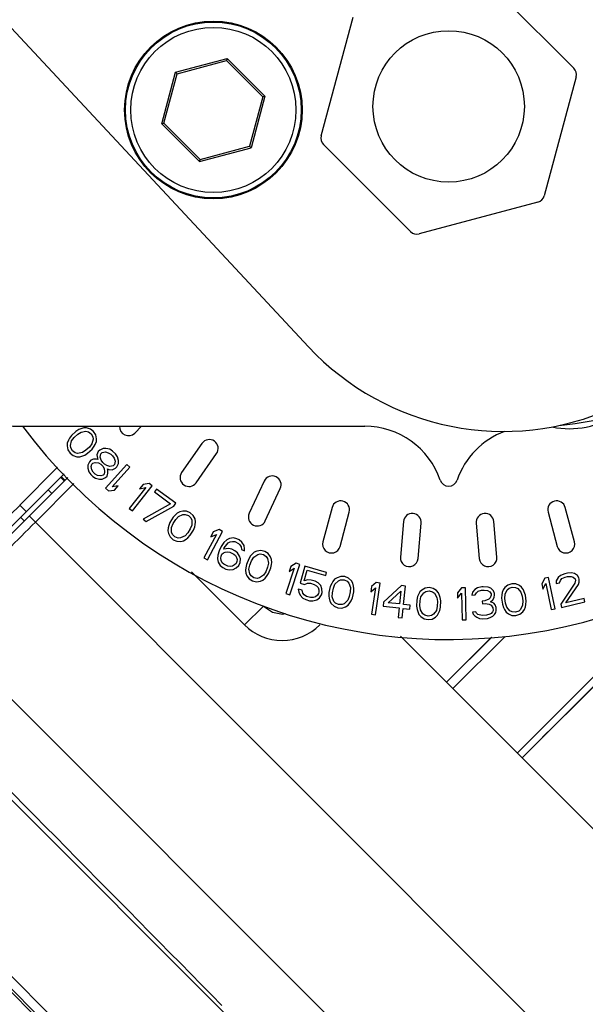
# Paper-space layout 'Sheet' of a CAD drawing. Header units: inches. Extents: x 0.2 to 10.8, y 0.2 to 8.3.
# Tile 529 of 545: x 9.525 to 9.652, y 6.511 to 6.732. Entities that reach past the tile are written whole.
import ezdxf

# ---------------------------------------------------------------- set-up
doc = ezdxf.new("R2010")
doc.units = ezdxf.units.IN
doc.header["$MEASUREMENT"] = 0
doc.layers.get('0').update_dxf_attribs({"lineweight": 5})
doc.layers.add('02___PRT_ALL_AXES', color=7, linetype='Continuous')
doc.styles.add('My Text', font='tahoma.ttf')
doc.dimstyles.new('My Dimension - mm [in] (ANSI)$0', dxfattribs={"dimtxt": 0.12, "dimasz": 0.09842519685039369, "dimexe": 0.125, "dimexo": 0.06299999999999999, "dimgap": 0.03149606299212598, "dimtad": 0, "dimlfac": 250, "dimzin": 4, "dimdsep": 46, "dimtxsty": 'My Text', "dimblk": 'Filled-1', "dimcen": 0.09, "dimclrd": 1, "dimclre": 1, "dimclrt": 1, "dimadec": 1, "dimazin": 1, "dimtfac": 1, "dimtofl": 0, "dimtmove": 0, "dimatfit": 3, "dimfxl": 1, "dimtolj": 1, "dimtzin": 4, "dimlwd": -1, "dimlwe": -1, "dimarcsym": 0})

# ---------------------------------------------------------------- blocks, each defined once
blk = doc.blocks.new('*D11')
at = {"color": 1, "true_color": 0xff0000}
for p, q in [((10.62197169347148, 6.868953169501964), (10.62197169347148, 5.332491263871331)), ((8.790261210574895, 6.233465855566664), (8.790261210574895, 5.332491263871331)), ((8.691836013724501, 5.457491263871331), (8.593410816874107, 5.457491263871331)), ((10.72039689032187, 5.457491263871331), (10.81882208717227, 5.457491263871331))]:
    blk.add_line(p, q, dxfattribs=at)
at = {"layer": 'Defpoints', "color": 0}
for p in [(10.62197169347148, 6.931953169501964), (8.790261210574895, 6.296465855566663), (10.62197169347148, 5.457491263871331)]:
    blk.add_point(p, dxfattribs=at)
at = {"color": 1, "true_color": 0xff0000, "insert": (9.671286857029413, 5.457491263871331), "char_height": 0.12, "attachment_point": 5, "style": 'My Text'}
blk.add_mtext('\\A1;457.93 mm [18.029 in]', dxfattribs=at)
blk = doc.blocks.new('Filled-1')

psp = doc.layouts.new('Sheet')

# ---------------------------------------------------------------- linework, layer by layer
at = {"color": 0, "linetype": 'ByBlock', "lineweight": -3}
for p, q in [((9.719755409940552, 6.316507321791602), (9.213442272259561, 6.822820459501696)), ((9.257690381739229, 6.779337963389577), (9.676272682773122, 6.360755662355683)), ((9.676284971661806, 6.363571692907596), (9.260506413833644, 6.779350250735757)), ((9.629775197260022, 6.741122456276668), (9.649371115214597, 6.721526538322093)), ((9.592488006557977, 6.706284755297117), (9.5996606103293, 6.733053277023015)), ((9.55969681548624, 6.720631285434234), (9.571296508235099, 6.72373941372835)), ((9.560023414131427, 6.720304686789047), (9.571176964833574, 6.723293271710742)), ((9.571296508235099, 6.72373941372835), (9.571176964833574, 6.723293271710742)), ((9.571176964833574, 6.723293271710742), (9.57934193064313, 6.715128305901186)), ((9.571296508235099, 6.72373941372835), (9.579788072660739, 6.715247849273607)), ((9.556588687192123, 6.709031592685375), (9.55969681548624, 6.720631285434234)), ((9.557034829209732, 6.709151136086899), (9.560023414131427, 6.720304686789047)), ((9.55969681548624, 6.720631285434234), (9.560023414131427, 6.720304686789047)), ((9.649888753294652, 6.719594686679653), (9.642716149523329, 6.692826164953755)), ((9.57934193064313, 6.715128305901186), (9.576353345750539, 6.703974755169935)), ((9.579788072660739, 6.715247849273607), (9.576679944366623, 6.703648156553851)), ((9.579788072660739, 6.715247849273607), (9.57934193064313, 6.715128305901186)), ((9.556588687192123, 6.709031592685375), (9.557034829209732, 6.709151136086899)), ((9.565080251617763, 6.700540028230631), (9.556588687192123, 6.709031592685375)), ((9.565199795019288, 6.700986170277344), (9.557034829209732, 6.709151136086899)), ((9.565080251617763, 6.700540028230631), (9.576679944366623, 6.703648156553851)), ((9.565199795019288, 6.700986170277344), (9.576353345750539, 6.703974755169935)), ((9.576679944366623, 6.703648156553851), (9.576353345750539, 6.703974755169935)), ((9.612601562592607, 6.684756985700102), (9.593005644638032, 6.704352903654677)), ((9.565080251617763, 6.700540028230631), (9.565199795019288, 6.700986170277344)), ((9.641301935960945, 6.691411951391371), (9.614533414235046, 6.684239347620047)), ((9.52518837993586, 6.640939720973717), (9.602277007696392, 6.640939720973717)), ((9.53901131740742, 6.640582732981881), (9.538356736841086, 6.640390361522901)), ((9.53965415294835, 6.640561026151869), (9.53901131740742, 6.640582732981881)), ((9.54049952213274, 6.640318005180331), (9.53965415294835, 6.640561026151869)), ((9.550477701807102, 6.639400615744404), (9.552016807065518, 6.640939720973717)), ((9.536233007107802, 6.638853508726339), (9.535769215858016, 6.638225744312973)), ((9.537250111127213, 6.639784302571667), (9.536233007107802, 6.638853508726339)), ((9.536275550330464, 6.637672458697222), (9.536852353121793, 6.638403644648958)), ((9.536852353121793, 6.638403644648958), (9.537643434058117, 6.639127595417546)), ((9.537916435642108, 6.640190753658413), (9.537250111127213, 6.639784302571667)), ((9.537643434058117, 6.639127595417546), (9.538422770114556, 6.639637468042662)), ((9.538356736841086, 6.640390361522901), (9.537916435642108, 6.640190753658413)), ((9.538422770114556, 6.639637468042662), (9.539505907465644, 6.639815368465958)), ((9.539505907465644, 6.639815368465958), (9.540035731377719, 6.639690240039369)), ((9.540035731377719, 6.639690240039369), (9.540655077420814, 6.639240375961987)), ((9.541220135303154, 6.639757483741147), (9.54049952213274, 6.640318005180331)), ((9.540655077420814, 6.639240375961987), (9.54104840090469, 6.638583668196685)), ((9.54104840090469, 6.638583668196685), (9.541126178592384, 6.638044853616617)), ((9.541714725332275, 6.63899011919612), (9.541220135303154, 6.639757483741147)), ((9.541882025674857, 6.638126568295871), (9.541714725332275, 6.63899011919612)), ((9.535281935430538, 6.637169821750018), (9.535246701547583, 6.636527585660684)), ((9.535246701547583, 6.636527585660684), (9.535414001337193, 6.635664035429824)), ((9.53553144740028, 6.637804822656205), (9.535281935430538, 6.637169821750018)), ((9.535769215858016, 6.638225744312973), (9.53553144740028, 6.637804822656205)), ((9.53600254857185, 6.636609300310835), (9.536275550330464, 6.637672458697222)), ((9.536080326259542, 6.636070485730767), (9.53600254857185, 6.636609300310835)), ((9.540276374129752, 6.636250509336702), (9.539485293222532, 6.635526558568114)), ((9.540853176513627, 6.636981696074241), (9.540276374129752, 6.636250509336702)), ((9.541126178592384, 6.638044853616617), (9.540853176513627, 6.636981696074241)), ((9.540895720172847, 6.63580064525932), (9.541359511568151, 6.636428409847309)), ((9.541359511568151, 6.636428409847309), (9.54159727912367, 6.63684933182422)), ((9.54159727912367, 6.63684933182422), (9.541846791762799, 6.637484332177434)), ((9.541846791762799, 6.637484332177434), (9.541882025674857, 6.638126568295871)), ((9.56563389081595, 6.637086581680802), (9.561045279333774, 6.630533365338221)), ((9.535414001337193, 6.635664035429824), (9.535908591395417, 6.634896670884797)), ((9.535908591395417, 6.634896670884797), (9.536629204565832, 6.634336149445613)), ((9.536473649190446, 6.635413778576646), (9.536080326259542, 6.636070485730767)), ((9.537092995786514, 6.634963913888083), (9.536473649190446, 6.635413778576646)), ((9.536629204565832, 6.634336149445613), (9.537474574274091, 6.634093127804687)), ((9.537622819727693, 6.634838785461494), (9.537092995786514, 6.634963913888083)), ((9.537474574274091, 6.634093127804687), (9.538117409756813, 6.634071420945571)), ((9.538705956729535, 6.635016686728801), (9.537622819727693, 6.634838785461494)), ((9.538117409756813, 6.634071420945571), (9.538771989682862, 6.634263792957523)), ((9.539485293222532, 6.635526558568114), (9.538705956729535, 6.635016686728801)), ((9.538771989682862, 6.634263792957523), (9.53921229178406, 6.634463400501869)), ((9.53921229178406, 6.634463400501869), (9.539878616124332, 6.634869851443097)), ((9.539878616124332, 6.634869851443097), (9.540895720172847, 6.63580064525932)), ((9.54228304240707, 6.635252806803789), (9.541966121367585, 6.634493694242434)), ((9.541966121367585, 6.634493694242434), (9.542077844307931, 6.633746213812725)), ((9.542602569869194, 6.635583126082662), (9.54228304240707, 6.635252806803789)), ((9.543350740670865, 6.635925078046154), (9.542602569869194, 6.635583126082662)), ((9.542719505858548, 6.633978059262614), (9.542822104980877, 6.634731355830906)), ((9.542937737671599, 6.633340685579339), (9.542719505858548, 6.633978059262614)), ((9.542822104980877, 6.634731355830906), (9.543141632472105, 6.635061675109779)), ((9.543141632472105, 6.635061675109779), (9.543891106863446, 6.635189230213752)), ((9.54399370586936, 6.635942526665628), (9.543350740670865, 6.635925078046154)), ((9.543891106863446, 6.635189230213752), (9.544535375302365, 6.634992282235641)), ((9.544852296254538, 6.635751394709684), (9.54399370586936, 6.635942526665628)), ((9.544535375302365, 6.634992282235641), (9.545073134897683, 6.6346852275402)), ((9.545497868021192, 6.635340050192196), (9.544852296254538, 6.635751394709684)), ((9.545073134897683, 6.6346852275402), (9.54550438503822, 6.634268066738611)), ((9.546144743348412, 6.634714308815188), (9.545497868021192, 6.635340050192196)), ((9.54550438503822, 6.634268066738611), (9.54582912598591, 6.633740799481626)), ((9.546577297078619, 6.634082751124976), (9.546144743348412, 6.634714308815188)), ((9.546796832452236, 6.633230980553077), (9.546577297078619, 6.634082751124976)), ((9.564321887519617, 6.628239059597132), (9.568910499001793, 6.634792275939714)), ((9.52457118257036, 6.623158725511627), (9.533116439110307, 6.631703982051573)), ((9.540260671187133, 6.632946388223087), (9.539943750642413, 6.632187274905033)), ((9.539943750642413, 6.632187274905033), (9.539947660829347, 6.631544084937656)), ((9.540580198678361, 6.633276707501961), (9.540260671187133, 6.632946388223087)), ((9.541221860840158, 6.633508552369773), (9.540580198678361, 6.633276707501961)), ((9.540695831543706, 6.631886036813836), (9.540799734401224, 6.632424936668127)), ((9.540807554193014, 6.631138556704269), (9.540695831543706, 6.631886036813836)), ((9.540799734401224, 6.632424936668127), (9.54101275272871, 6.63264514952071)), ((9.54101275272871, 6.63264514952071), (9.541547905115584, 6.632766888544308)), ((9.541864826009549, 6.633526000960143), (9.541221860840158, 6.633508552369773)), ((9.541547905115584, 6.632766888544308), (9.542298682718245, 6.632680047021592)), ((9.542186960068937, 6.633427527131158), (9.541864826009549, 6.633526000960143)), ((9.542077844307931, 6.633746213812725), (9.542186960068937, 6.633427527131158)), ((9.542298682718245, 6.632680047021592), (9.542836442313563, 6.632372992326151)), ((9.542836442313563, 6.632372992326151), (9.5432676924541, 6.631955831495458)), ((9.543262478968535, 6.632813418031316), (9.542937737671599, 6.633340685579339)), ((9.543693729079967, 6.632396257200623), (9.543262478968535, 6.632813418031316)), ((9.5432676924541, 6.631955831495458), (9.54359243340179, 6.631428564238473)), ((9.544231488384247, 6.63208920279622), (9.543693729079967, 6.632396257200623)), ((9.548670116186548, 6.632363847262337), (9.543898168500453, 6.626972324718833)), ((9.544875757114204, 6.631892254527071), (9.544231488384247, 6.63208920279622)), ((9.545625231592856, 6.632019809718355), (9.544875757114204, 6.631892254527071)), ((9.545384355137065, 6.627293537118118), (9.549344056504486, 6.631767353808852)), ((9.545944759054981, 6.632350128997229), (9.545625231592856, 6.632019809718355)), ((9.54582912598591, 6.633740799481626), (9.546047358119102, 6.633103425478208)), ((9.546047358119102, 6.633103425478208), (9.545944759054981, 6.632350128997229)), ((9.546164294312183, 6.631498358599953), (9.546483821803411, 6.631828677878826)), ((9.546483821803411, 6.631828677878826), (9.546800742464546, 6.632587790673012)), ((9.546800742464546, 6.632587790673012), (9.546796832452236, 6.633230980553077)), ((9.549344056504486, 6.631767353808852), (9.548670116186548, 6.632363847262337)), ((9.4933434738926, 6.589054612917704), (9.5345541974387, 6.630265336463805)), ((9.53538233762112, 6.629436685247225), (9.494171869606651, 6.588226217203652)), ((9.534607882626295, 6.628662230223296), (9.533779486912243, 6.629490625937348)), ((9.533915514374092, 6.629626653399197), (9.53474391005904, 6.628798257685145)), ((9.539947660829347, 6.631544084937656), (9.540167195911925, 6.630692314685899)), ((9.540167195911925, 6.630692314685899), (9.540599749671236, 6.630060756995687)), ((9.540599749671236, 6.630060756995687), (9.541030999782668, 6.629643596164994)), ((9.541132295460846, 6.630611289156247), (9.540807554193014, 6.631138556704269)), ((9.541030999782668, 6.629643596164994), (9.54167657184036, 6.629232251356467)), ((9.541563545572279, 6.630194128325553), (9.541132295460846, 6.630611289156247)), ((9.542101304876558, 6.629887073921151), (9.541563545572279, 6.630194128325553)), ((9.542852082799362, 6.629800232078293), (9.542101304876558, 6.629887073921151)), ((9.543387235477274, 6.629921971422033), (9.542852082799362, 6.629800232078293)), ((9.54360025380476, 6.630142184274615), (9.543387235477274, 6.629921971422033)), ((9.54359243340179, 6.631428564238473), (9.54370415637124, 6.630681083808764)), ((9.54370415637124, 6.630681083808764), (9.54360025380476, 6.630142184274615)), ((9.543926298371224, 6.629400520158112), (9.544245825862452, 6.629730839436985)), ((9.544245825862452, 6.629730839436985), (9.544456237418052, 6.630379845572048)), ((9.544343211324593, 6.631341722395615), (9.544665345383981, 6.631243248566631)), ((9.5444523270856, 6.631023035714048), (9.544343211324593, 6.631341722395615)), ((9.544456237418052, 6.630379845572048), (9.5444523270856, 6.631023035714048)), ((9.544665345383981, 6.631243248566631), (9.545416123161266, 6.631156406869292)), ((9.545416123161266, 6.631156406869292), (9.546164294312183, 6.631498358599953)), ((9.536782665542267, 6.628035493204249), (9.52809953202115, 6.619352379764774)), ((9.54167657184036, 6.629232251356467), (9.542535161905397, 6.629041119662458)), ((9.542535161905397, 6.629041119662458), (9.543178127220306, 6.629058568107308)), ((9.543178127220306, 6.629058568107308), (9.543926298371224, 6.629400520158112)), ((9.546769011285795, 6.627500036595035), (9.545384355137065, 6.627293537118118)), ((9.545956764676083, 6.626582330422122), (9.546769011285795, 6.627500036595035)), ((9.549948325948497, 6.621895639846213), (9.554429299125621, 6.627531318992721)), ((9.552353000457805, 6.627812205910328), (9.551590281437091, 6.626852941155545)), ((9.553724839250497, 6.628091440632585), (9.552353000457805, 6.627812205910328)), ((9.554429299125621, 6.627531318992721), (9.553724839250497, 6.628091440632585)), ((9.579649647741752, 6.628592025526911), (9.576268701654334, 6.621341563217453)), ((9.530951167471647, 6.626662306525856), (9.5317795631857, 6.625833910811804)), ((9.543898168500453, 6.626972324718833), (9.544572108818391, 6.626375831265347)), ((9.544572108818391, 6.626375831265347), (9.545956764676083, 6.626582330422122)), ((9.552962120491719, 6.627132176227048), (9.549243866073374, 6.622455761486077)), ((9.551590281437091, 6.626852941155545), (9.552962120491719, 6.627132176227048)), ((9.555361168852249, 6.62677343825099), (9.554911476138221, 6.6261533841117)), ((9.554911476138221, 6.6261533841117), (9.558554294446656, 6.623511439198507)), ((9.559732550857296, 6.623603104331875), (9.555361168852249, 6.62677343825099)), ((9.579893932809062, 6.619651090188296), (9.58327487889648, 6.62690155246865)), ((9.52457115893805, 6.623158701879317), (9.52600977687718, 6.621720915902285)), ((9.558554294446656, 6.623511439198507), (9.55234832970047, 6.620064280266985)), ((9.553076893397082, 6.619535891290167), (9.559282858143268, 6.622983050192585)), ((9.559282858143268, 6.622983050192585), (9.559732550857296, 6.623603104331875)), ((9.677043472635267, 6.470408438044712), (9.5266985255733, 6.620752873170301)), ((9.549243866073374, 6.622455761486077), (9.549948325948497, 6.621895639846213)), ((9.559701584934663, 6.621037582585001), (9.5591638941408, 6.620471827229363)), ((9.560074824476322, 6.621344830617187), (9.559701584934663, 6.621037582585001)), ((9.559714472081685, 6.619940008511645), (9.560334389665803, 6.620635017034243)), ((9.560656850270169, 6.621700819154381), (9.560074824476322, 6.621344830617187)), ((9.560334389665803, 6.620635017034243), (9.5613339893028, 6.621088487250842)), ((9.561283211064, 6.621847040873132), (9.560656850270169, 6.621700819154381)), ((9.562162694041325, 6.621832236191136), (9.561283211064, 6.621847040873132)), ((9.5613339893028, 6.621088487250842), (9.561878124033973, 6.621105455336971)), ((9.561878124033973, 6.621105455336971), (9.562593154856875, 6.620832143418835)), ((9.563004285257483, 6.621478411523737), (9.562162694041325, 6.621832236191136)), ((9.562593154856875, 6.620832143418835), (9.56314373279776, 6.620300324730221)), ((9.563681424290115, 6.620866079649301), (9.563004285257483, 6.621478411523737)), ((9.564067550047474, 6.620075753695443), (9.563681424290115, 6.620866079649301)), ((9.59492753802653, 6.622660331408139), (9.592856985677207, 6.614932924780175)), ((9.596720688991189, 6.613897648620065), (9.598791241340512, 6.621625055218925)), ((9.643585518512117, 6.621625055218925), (9.645656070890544, 6.613897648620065)), ((9.649519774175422, 6.614932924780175), (9.647449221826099, 6.622660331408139)), ((9.525602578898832, 6.619656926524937), (9.524774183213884, 6.620485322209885)), ((9.55234832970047, 6.620064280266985), (9.553076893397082, 6.619535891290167)), ((9.558139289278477, 6.61858176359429), (9.55801917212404, 6.618113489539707)), ((9.558423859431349, 6.619308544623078), (9.558139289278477, 6.61858176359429)), ((9.5591638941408, 6.620471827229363), (9.558423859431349, 6.619308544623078)), ((9.558772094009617, 6.618179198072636), (9.559138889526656, 6.619035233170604)), ((9.559138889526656, 6.619035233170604), (9.559714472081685, 6.619940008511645)), ((9.563371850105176, 6.618702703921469), (9.56300505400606, 6.617846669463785)), ((9.56314373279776, 6.620300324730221), (9.563358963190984, 6.61980027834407)), ((9.563358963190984, 6.61980027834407), (9.563371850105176, 6.618702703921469)), ((9.564004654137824, 6.618300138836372), (9.564124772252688, 6.618768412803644)), ((9.564200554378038, 6.61944645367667), (9.564067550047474, 6.620075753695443)), ((9.564124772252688, 6.618768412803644), (9.564200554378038, 6.61944645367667)), ((9.611003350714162, 6.619471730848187), (9.61030610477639, 6.611502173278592)), ((9.61429088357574, 6.611153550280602), (9.614988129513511, 6.619123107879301)), ((9.627388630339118, 6.619123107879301), (9.628085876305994, 6.611153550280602)), ((9.63207065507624, 6.611502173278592), (9.631373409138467, 6.619471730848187)), ((9.55801917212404, 6.618113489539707), (9.557943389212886, 6.617435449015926)), ((9.557943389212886, 6.617435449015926), (9.558076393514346, 6.61680614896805)), ((9.558076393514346, 6.61680614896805), (9.558462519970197, 6.616015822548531)), ((9.55878498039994, 6.61708162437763), (9.558772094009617, 6.618179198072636)), ((9.559000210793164, 6.61658157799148), (9.55878498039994, 6.61708162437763)), ((9.559550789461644, 6.616049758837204), (9.559000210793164, 6.61658157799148)), ((9.561809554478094, 6.616246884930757), (9.560809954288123, 6.615793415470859)), ((9.562429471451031, 6.616941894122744), (9.561809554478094, 6.616246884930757)), ((9.56300505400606, 6.617846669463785), (9.562429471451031, 6.616941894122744)), ((9.562442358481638, 6.615844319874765), (9.562980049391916, 6.616410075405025)), ((9.562980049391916, 6.616410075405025), (9.563720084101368, 6.617573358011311)), ((9.563720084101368, 6.617573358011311), (9.564004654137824, 6.618300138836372)), ((9.568898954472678, 6.616588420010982), (9.566049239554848, 6.611337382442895)), ((9.566840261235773, 6.610908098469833), (9.570274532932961, 6.617236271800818)), ((9.568181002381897, 6.617152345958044), (9.567596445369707, 6.616075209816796)), ((9.567596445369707, 6.616075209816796), (9.568898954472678, 6.616588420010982)), ((9.56948351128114, 6.61766555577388), (9.568181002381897, 6.617152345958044)), ((9.570274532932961, 6.617236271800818), (9.56948351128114, 6.61766555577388)), ((9.558462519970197, 6.616015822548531), (9.55913965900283, 6.615403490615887)), ((9.55913965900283, 6.615403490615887), (9.559981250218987, 6.615049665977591)), ((9.560265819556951, 6.615776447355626), (9.559550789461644, 6.616049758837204)), ((9.559981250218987, 6.615049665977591), (9.56086073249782, 6.61503486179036)), ((9.560809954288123, 6.615793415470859), (9.560265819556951, 6.615776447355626)), ((9.56086073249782, 6.61503486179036), (9.561487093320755, 6.615181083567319)), ((9.561487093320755, 6.615181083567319), (9.562069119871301, 6.615537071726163)), ((9.562069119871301, 6.615537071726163), (9.562442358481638, 6.615844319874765)), ((9.570587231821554, 6.61479540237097), (9.569983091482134, 6.613896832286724)), ((9.571192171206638, 6.615352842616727), (9.570587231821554, 6.61479540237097)), ((9.570657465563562, 6.613568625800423), (9.57119456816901, 6.614329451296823)), ((9.571864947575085, 6.615706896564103), (9.571192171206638, 6.615352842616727)), ((9.57119456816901, 6.614329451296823), (9.57153055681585, 6.614677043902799)), ((9.57153055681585, 6.614677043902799), (9.572001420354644, 6.614958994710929)), ((9.572740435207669, 6.615791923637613), (9.571864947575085, 6.615706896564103)), ((9.572001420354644, 6.614958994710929), (9.572540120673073, 6.615037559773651)), ((9.572540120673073, 6.615037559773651), (9.57301178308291, 6.614978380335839)), ((9.573481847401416, 6.615601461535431), (9.572740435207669, 6.615791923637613)), ((9.57301178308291, 6.614978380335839), (9.573821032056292, 6.614584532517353)), ((9.574021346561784, 6.615338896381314), (9.573481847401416, 6.615601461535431)), ((9.573821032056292, 6.614584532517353), (9.574158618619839, 6.614249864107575)), ((9.57462868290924, 6.614872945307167), (9.574021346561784, 6.615338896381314)), ((9.574158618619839, 6.614249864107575), (9.574429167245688, 6.613777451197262)), ((9.575101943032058, 6.614131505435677), (9.57462868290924, 6.614872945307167)), ((9.57523841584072, 6.613383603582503), (9.575101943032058, 6.614131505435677)), ((9.56917943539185, 6.611902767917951), (9.569113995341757, 6.611082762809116)), ((9.56951382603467, 6.612932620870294), (9.56917943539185, 6.611902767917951)), ((9.569983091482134, 6.613896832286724), (9.56951382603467, 6.612932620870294)), ((9.569854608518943, 6.611233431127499), (9.569920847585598, 6.611712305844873)), ((9.569920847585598, 6.611712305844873), (9.570121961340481, 6.612125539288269)), ((9.570121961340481, 6.612125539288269), (9.570457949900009, 6.612473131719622)), ((9.570457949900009, 6.612473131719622), (9.57086177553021, 6.612617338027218)), ((9.570523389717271, 6.613293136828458), (9.570657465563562, 6.613568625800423)), ((9.57160079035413, 6.613450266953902), (9.570523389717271, 6.613293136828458)), ((9.57086177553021, 6.612617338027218), (9.57140047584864, 6.61269590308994)), ((9.57140047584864, 6.61269590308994), (9.571872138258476, 6.612636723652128)), ((9.572342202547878, 6.61325980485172), (9.57160079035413, 6.613450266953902)), ((9.571872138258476, 6.612636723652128), (9.572816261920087, 6.612177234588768)), ((9.573016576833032, 6.612931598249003), (9.572342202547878, 6.61325980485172)), ((9.572816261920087, 6.612177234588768), (9.573153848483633, 6.61184256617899)), ((9.573623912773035, 6.612465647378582), (9.573016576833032, 6.612931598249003)), ((9.573153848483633, 6.61184256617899), (9.573424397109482, 6.611370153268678)), ((9.574097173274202, 6.611724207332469), (9.573623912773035, 6.612465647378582)), ((9.574300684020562, 6.611114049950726), (9.574097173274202, 6.611724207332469)), ((9.574429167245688, 6.613777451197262), (9.574497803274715, 6.613232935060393)), ((9.574497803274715, 6.613232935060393), (9.575172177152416, 6.612904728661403)), ((9.575172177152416, 6.612904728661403), (9.57523841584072, 6.613383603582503)), ((9.57659434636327, 6.61175671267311), (9.57616306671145, 6.611106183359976)), ((9.576908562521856, 6.612124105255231), (9.57659434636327, 6.61175671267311)), ((9.577419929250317, 6.612575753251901), (9.576908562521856, 6.612124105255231)), ((9.577287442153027, 6.611470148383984), (9.57819311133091, 6.612090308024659)), ((9.57801138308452, 6.61282851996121), (9.577419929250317, 6.612575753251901)), ((9.57888007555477, 6.612966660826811), (9.57801138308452, 6.61282851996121)), ((9.57819311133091, 6.612090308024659), (9.578726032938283, 6.612201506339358)), ((9.578726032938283, 6.612201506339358), (9.57947766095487, 6.612056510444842)), ((9.579770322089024, 6.612764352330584), (9.57888007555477, 6.612966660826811)), ((9.57947766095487, 6.612056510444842), (9.580112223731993, 6.611628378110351)), ((9.58054350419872, 6.612278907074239), (9.579770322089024, 6.612764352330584)), ((9.581061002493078, 6.611567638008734), (9.58054350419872, 6.612278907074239)), ((9.566049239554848, 6.611337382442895), (9.566840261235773, 6.610908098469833)), ((9.569113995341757, 6.611082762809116), (9.569250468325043, 6.610334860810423)), ((9.569250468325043, 6.610334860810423), (9.569723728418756, 6.609593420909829)), ((9.569723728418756, 6.609593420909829), (9.570331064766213, 6.609127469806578)), ((9.569923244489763, 6.610688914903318), (9.569854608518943, 6.611233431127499)), ((9.570193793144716, 6.610216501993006), (9.569923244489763, 6.610688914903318)), ((9.570531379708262, 6.609881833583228), (9.570193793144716, 6.610216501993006)), ((9.571475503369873, 6.609422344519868), (9.570531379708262, 6.609881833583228)), ((9.572956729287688, 6.609723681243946), (9.57248586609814, 6.609441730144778)), ((9.573292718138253, 6.610071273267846), (9.572956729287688, 6.609723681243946)), ((9.573493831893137, 6.610484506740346), (9.573292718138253, 6.610071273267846)), ((9.573295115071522, 6.609047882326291), (9.57390005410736, 6.609605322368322)), ((9.573424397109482, 6.611370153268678), (9.573560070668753, 6.610963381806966)), ((9.573560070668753, 6.610963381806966), (9.573493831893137, 6.610484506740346)), ((9.57390005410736, 6.609605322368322), (9.574235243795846, 6.610294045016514)), ((9.574235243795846, 6.610294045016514), (9.574300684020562, 6.611114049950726)), ((9.575636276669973, 6.609832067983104), (9.57548223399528, 6.609066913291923)), ((9.57616306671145, 6.611106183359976), (9.575636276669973, 6.609832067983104)), ((9.576175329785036, 6.608780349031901), (9.576387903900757, 6.60968707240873)), ((9.576387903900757, 6.60968707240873), (9.576797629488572, 6.610678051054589)), ((9.576797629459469, 6.610678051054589), (9.577287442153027, 6.611470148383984)), ((9.580112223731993, 6.611628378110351), (9.580411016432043, 6.611173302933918)), ((9.580614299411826, 6.610094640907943), (9.580401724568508, 6.609187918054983)), ((9.580411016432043, 6.611173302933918), (9.580614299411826, 6.610094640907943)), ((9.581301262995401, 6.61097099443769), (9.581061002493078, 6.611567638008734)), ((9.581153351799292, 6.609042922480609), (9.581307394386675, 6.609808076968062)), ((9.581344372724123, 6.610290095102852), (9.581301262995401, 6.61097099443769)), ((9.581307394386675, 6.609808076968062), (9.581344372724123, 6.610290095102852)), ((9.585383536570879, 6.603020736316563), (9.587666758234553, 6.609849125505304)), ((9.586813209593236, 6.610134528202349), (9.58561960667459, 6.609402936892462)), ((9.587666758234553, 6.609849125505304), (9.586813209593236, 6.610134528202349)), ((9.575198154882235, 6.596238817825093), (9.563287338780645, 6.608149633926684)), ((9.570331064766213, 6.609127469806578), (9.571005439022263, 6.608799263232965)), ((9.571005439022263, 6.608799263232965), (9.57174685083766, 6.608608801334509)), ((9.57194716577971, 6.609363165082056), (9.571475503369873, 6.609422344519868)), ((9.57174685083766, 6.608608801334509), (9.572622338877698, 6.608693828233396)), ((9.57248586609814, 6.609441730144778), (9.57194716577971, 6.609363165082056)), ((9.572622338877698, 6.608693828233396), (9.573295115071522, 6.609047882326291)), ((9.57548223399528, 6.609066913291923), (9.575445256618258, 6.608584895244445)), ((9.575445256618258, 6.608584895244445), (9.575488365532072, 6.607903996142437)), ((9.575488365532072, 6.607903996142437), (9.575728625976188, 6.607307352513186)), ((9.575728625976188, 6.607307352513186), (9.576246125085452, 6.606596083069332)), ((9.576378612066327, 6.60770168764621), (9.576175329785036, 6.608780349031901)), ((9.576677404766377, 6.607246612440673), (9.576378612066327, 6.60770168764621)), ((9.579502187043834, 6.607404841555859), (9.57859651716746, 6.606784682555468)), ((9.579991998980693, 6.608196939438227), (9.579502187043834, 6.607404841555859)), ((9.580401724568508, 6.609187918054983), (9.579991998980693, 6.608196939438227)), ((9.580195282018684, 6.607118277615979), (9.580626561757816, 6.607768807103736)), ((9.580626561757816, 6.607768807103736), (9.581153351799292, 6.609042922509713)), ((9.586424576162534, 6.608972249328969), (9.584529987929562, 6.603306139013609)), ((9.58561960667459, 6.609402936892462), (9.585230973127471, 6.608240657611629)), ((9.585230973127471, 6.608240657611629), (9.586424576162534, 6.608972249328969)), ((9.58880163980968, 6.609455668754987), (9.587707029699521, 6.605626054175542)), ((9.588638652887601, 6.606156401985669), (9.589312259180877, 6.608513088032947)), ((9.593705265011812, 6.608054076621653), (9.58880163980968, 6.609455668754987)), ((9.589312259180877, 6.608513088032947), (9.593494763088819, 6.607317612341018)), ((9.593494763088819, 6.607317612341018), (9.593705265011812, 6.608054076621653)), ((9.63773840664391, 6.566282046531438), (9.679636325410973, 6.608165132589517)), ((9.646374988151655, 6.607342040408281), (9.645867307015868, 6.606899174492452)), ((9.647356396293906, 6.607745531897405), (9.646374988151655, 6.607342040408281)), ((9.647938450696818, 6.607891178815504), (9.647356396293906, 6.607745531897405)), ((9.648848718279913, 6.607961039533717), (9.647938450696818, 6.607891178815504)), ((9.64950514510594, 6.60780946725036), (9.648848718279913, 6.607961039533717)), ((9.650235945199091, 6.607360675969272), (9.64950514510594, 6.60780946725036)), ((9.650530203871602, 6.606802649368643), (9.650235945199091, 6.607360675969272)), ((9.576246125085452, 6.606596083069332), (9.577019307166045, 6.606110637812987)), ((9.577311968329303, 6.60681847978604), (9.576677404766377, 6.607246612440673)), ((9.577019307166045, 6.606110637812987), (9.5779095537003, 6.605908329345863)), ((9.578063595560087, 6.60667348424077), (9.577311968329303, 6.60681847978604)), ((9.5779095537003, 6.605908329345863), (9.578778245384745, 6.60604647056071)), ((9.57859651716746, 6.606784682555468), (9.578063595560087, 6.60667348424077)), ((9.578778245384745, 6.60604647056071), (9.579369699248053, 6.606299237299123)), ((9.579369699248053, 6.606299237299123), (9.579881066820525, 6.606750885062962)), ((9.579881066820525, 6.606750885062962), (9.580195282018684, 6.607118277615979)), ((9.587707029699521, 6.605626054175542), (9.588716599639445, 6.605337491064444)), ((9.589486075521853, 6.60639216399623), (9.588638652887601, 6.606156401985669)), ((9.588716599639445, 6.605337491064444), (9.589419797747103, 6.60561447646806)), ((9.589419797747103, 6.60561447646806), (9.590038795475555, 6.60559687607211)), ((9.590249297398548, 6.606333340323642), (9.589486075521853, 6.60639216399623)), ((9.590038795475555, 6.60559687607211), (9.590904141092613, 6.605349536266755)), ((9.591114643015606, 6.60608600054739), (9.590249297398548, 6.606333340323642)), ((9.590904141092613, 6.605349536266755), (9.591438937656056, 6.605037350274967)), ((9.591793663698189, 6.605732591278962), (9.591114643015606, 6.60608600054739)), ((9.59238848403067, 6.605084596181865), (9.591793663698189, 6.605732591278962)), ((9.592652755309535, 6.604371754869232), (9.59238848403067, 6.605084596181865)), ((9.594842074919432, 6.605550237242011), (9.594530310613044, 6.604834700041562)), ((9.59508772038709, 6.605966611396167), (9.594842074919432, 6.605550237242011)), ((9.59551289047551, 6.606500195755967), (9.59508772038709, 6.605966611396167)), ((9.59522957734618, 6.604523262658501), (9.59557440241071, 6.605388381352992)), ((9.596051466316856, 6.606851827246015), (9.59551289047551, 6.606500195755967)), ((9.59557440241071, 6.605388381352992), (9.596358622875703, 6.606156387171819)), ((9.596882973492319, 6.607138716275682), (9.596051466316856, 6.606851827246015)), ((9.596358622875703, 6.606156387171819), (9.59686413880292, 6.606358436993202)), ((9.59686413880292, 6.606358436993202), (9.597629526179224, 6.606346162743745)), ((9.597794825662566, 6.607094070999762), (9.596882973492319, 6.607138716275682)), ((9.597629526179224, 6.606346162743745), (9.59832879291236, 6.606034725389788)), ((9.59864055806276, 6.606750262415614), (9.597794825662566, 6.607094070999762)), ((9.59832879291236, 6.606034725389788), (9.598702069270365, 6.605638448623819)), ((9.599273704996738, 6.606139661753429), (9.59864055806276, 6.606750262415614)), ((9.598702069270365, 6.605638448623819), (9.599089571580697, 6.604611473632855)), ((9.599613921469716, 6.605593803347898), (9.599273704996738, 6.606139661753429)), ((9.599774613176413, 6.60493073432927), (9.599613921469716, 6.605593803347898)), ((9.604890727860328, 6.605771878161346), (9.60383973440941, 6.604847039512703)), ((9.60469799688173, 6.598518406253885), (9.60578049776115, 6.605636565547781)), ((9.60578049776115, 6.605636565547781), (9.604890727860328, 6.605771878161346)), ((9.610545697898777, 6.605061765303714), (9.606536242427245, 6.601321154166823)), ((9.61144084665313, 6.604968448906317), (9.610545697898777, 6.605061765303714)), ((9.634534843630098, 6.605206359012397), (9.633851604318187, 6.604652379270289)), ((9.63540697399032, 6.605476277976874), (9.634534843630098, 6.605206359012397)), ((9.63631929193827, 6.605442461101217), (9.63540697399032, 6.605476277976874)), ((9.637123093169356, 6.605085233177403), (9.63631929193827, 6.605442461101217)), ((9.636643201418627, 6.56737624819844), (9.675427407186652, 6.606164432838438)), ((9.637629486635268, 6.604688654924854), (9.637123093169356, 6.605085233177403)), ((9.642821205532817, 6.606720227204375), (9.642153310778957, 6.60548984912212)), ((9.642153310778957, 6.60548984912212), (9.642397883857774, 6.604288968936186)), ((9.642397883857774, 6.604288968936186), (9.643065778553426, 6.605519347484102)), ((9.643703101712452, 6.606899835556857), (9.642821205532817, 6.606720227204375)), ((9.643065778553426, 6.605519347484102), (9.644258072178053, 6.599665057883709)), ((9.645139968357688, 6.599844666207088), (9.643703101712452, 6.606899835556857)), ((9.645867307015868, 6.606899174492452), (9.645433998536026, 6.606159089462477)), ((9.645433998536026, 6.606159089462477), (9.645437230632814, 6.605528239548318)), ((9.645437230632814, 6.605528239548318), (9.646164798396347, 6.605710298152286)), ((9.646164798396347, 6.605710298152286), (9.646344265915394, 6.606228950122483)), ((9.646344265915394, 6.606228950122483), (9.646706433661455, 6.606635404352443)), ((9.649589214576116, 6.605619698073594), (9.64644449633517, 6.600884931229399)), ((9.646706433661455, 6.606635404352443), (9.647396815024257, 6.606966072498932)), ((9.647396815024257, 6.606966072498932), (9.647978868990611, 6.607111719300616)), ((9.647608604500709, 6.601176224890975), (9.650428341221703, 6.605355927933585)), ((9.647978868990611, 6.607111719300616), (9.648743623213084, 6.60714516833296)), ((9.648743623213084, 6.60714516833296), (9.649254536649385, 6.606957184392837)), ((9.649254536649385, 6.606957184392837), (9.64965712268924, 6.60658417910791)), ((9.649731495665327, 6.606286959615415), (9.649589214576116, 6.605619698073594)), ((9.64965712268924, 6.60658417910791), (9.649731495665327, 6.606286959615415)), ((9.650428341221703, 6.605355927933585), (9.650607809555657, 6.605874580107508)), ((9.650604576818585, 6.606505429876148), (9.650530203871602, 6.606802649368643)), ((9.650607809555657, 6.605874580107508), (9.650604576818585, 6.606505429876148)), ((9.584529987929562, 6.603306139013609), (9.585383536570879, 6.603020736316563)), ((9.58819347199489, 6.604053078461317), (9.587328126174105, 6.604300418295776)), ((9.587328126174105, 6.604300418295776), (9.587448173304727, 6.603628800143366)), ((9.587448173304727, 6.603628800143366), (9.587712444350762, 6.602915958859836)), ((9.587712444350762, 6.602915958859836), (9.588307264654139, 6.602267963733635)), ((9.588313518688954, 6.603381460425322), (9.58819347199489, 6.604053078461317)), ((9.588661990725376, 6.602963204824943), (9.588313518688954, 6.603381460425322)), ((9.589196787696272, 6.602651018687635), (9.588661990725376, 6.602963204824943)), ((9.591612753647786, 6.602916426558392), (9.591198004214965, 6.602556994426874)), ((9.591438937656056, 6.605037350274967), (9.591787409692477, 6.604619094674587)), ((9.591883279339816, 6.603317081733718), (9.591612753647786, 6.602916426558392)), ((9.591787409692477, 6.604619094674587), (9.591949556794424, 6.604094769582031)), ((9.591967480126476, 6.603611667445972), (9.591883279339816, 6.603317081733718)), ((9.591949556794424, 6.604094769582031), (9.591967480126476, 6.603611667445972)), ((9.592063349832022, 6.602309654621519), (9.592562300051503, 6.602963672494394)), ((9.592562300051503, 6.602963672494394), (9.592730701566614, 6.603552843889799)), ((9.592730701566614, 6.603552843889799), (9.592652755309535, 6.604371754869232)), ((9.594232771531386, 6.603488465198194), (9.594213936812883, 6.602708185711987)), ((9.594530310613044, 6.604834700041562), (9.594232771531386, 6.603488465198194)), ((9.594946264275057, 6.602546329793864), (9.59499815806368, 6.60347619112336)), ((9.59499815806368, 6.60347619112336), (9.59522957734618, 6.604523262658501)), ((9.59903767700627, 6.603681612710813), (9.598806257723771, 6.602634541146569)), ((9.599089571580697, 6.604611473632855), (9.59903767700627, 6.603681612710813)), ((9.599505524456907, 6.602323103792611), (9.599803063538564, 6.603669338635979)), ((9.599821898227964, 6.604449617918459), (9.599774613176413, 6.60493073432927)), ((9.599803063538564, 6.603669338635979), (9.599821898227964, 6.604449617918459)), ((9.60383973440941, 6.604847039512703), (9.6036554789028, 6.603635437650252)), ((9.6036554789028, 6.603635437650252), (9.604706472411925, 6.604560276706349)), ((9.604706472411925, 6.604560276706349), (9.603808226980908, 6.598653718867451)), ((9.60758058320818, 6.601212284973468), (9.610418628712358, 6.603842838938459)), ((9.610418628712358, 6.603842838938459), (9.610116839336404, 6.600947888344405)), ((9.611011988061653, 6.600854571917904), (9.61144084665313, 6.604968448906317)), ((9.614364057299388, 6.603040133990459), (9.614195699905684, 6.602586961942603)), ((9.61468845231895, 6.603640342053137), (9.614364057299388, 6.603040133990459)), ((9.615156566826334, 6.604081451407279), (9.61468845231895, 6.603640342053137)), ((9.614945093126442, 6.602556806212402), (9.615581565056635, 6.603451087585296)), ((9.615924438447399, 6.604510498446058), (9.615156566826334, 6.604081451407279)), ((9.615581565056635, 6.603451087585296), (9.61604352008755, 6.603739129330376)), ((9.616829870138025, 6.604627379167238), (9.615924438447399, 6.604510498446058)), ((9.61604352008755, 6.603739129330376), (9.616799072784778, 6.603862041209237)), ((9.616799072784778, 6.603862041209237), (9.61754230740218, 6.60367881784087)), ((9.61772298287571, 6.604438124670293), (9.616829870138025, 6.604627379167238)), ((9.61754230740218, 6.60367881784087), (9.617979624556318, 6.603354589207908)), ((9.618453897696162, 6.603948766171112), (9.61772298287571, 6.604438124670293)), ((9.617979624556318, 6.603354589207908), (9.618542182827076, 6.602412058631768)), ((9.618885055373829, 6.603471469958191), (9.618453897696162, 6.603948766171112)), ((9.619160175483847, 6.602847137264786), (9.618885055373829, 6.603471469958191)), ((9.619291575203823, 6.602381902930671), (9.619160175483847, 6.602847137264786)), ((9.624047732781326, 6.604577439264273), (9.623176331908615, 6.603481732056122)), ((9.623176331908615, 6.603481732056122), (9.623208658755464, 6.602256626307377)), ((9.623208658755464, 6.602256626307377), (9.624080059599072, 6.603352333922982)), ((9.624947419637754, 6.604601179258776), (9.624047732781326, 6.604577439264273)), ((9.624080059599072, 6.603352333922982), (9.624237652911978, 6.597379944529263)), ((9.625137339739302, 6.59740368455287), (9.624947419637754, 6.604601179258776)), ((9.626523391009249, 6.603571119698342), (9.626417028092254, 6.602949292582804)), ((9.626417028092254, 6.602949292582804), (9.62716515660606, 6.603002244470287)), ((9.627078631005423, 6.60422471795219), (9.626523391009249, 6.603571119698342)), ((9.62765550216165, 6.604572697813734), (9.627078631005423, 6.60422471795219)), ((9.62716515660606, 6.603002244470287), (9.627431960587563, 6.603481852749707)), ((9.627431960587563, 6.603481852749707), (9.627859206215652, 6.603819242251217)), ((9.628692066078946, 6.604799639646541), (9.62765550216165, 6.604572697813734)), ((9.627859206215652, 6.603819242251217), (9.628596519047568, 6.604025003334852)), ((9.628596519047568, 6.604025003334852), (9.629195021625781, 6.604067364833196)), ((9.628991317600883, 6.604820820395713), (9.628692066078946, 6.604799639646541)), ((9.630049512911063, 6.604742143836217), (9.628991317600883, 6.604820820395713)), ((9.629195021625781, 6.604067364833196), (9.629953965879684, 6.603967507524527)), ((9.629953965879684, 6.603967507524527), (9.630424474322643, 6.603693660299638)), ((9.63066964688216, 6.604478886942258), (9.630049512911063, 6.604742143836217)), ((9.630424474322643, 6.603693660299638), (9.6307561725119, 6.603256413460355)), ((9.630777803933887, 6.602950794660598), (9.630521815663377, 6.602318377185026)), ((9.631311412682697, 6.603910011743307), (9.63066964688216, 6.604478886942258)), ((9.6307561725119, 6.603256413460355), (9.630777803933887, 6.602950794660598)), ((9.631504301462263, 6.603309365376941), (9.631311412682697, 6.603910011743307)), ((9.631419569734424, 6.602381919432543), (9.631525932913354, 6.603003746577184)), ((9.631525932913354, 6.603003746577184), (9.631504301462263, 6.603309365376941)), ((9.6331603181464, 6.603015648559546), (9.633112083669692, 6.602236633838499)), ((9.633248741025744, 6.603490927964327), (9.6331603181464, 6.603015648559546)), ((9.63346577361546, 6.60413774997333), (9.633248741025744, 6.603490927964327)), ((9.633851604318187, 6.604652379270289), (9.63346577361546, 6.60413774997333)), ((9.63387569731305, 6.602183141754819), (9.633903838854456, 6.603114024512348)), ((9.633903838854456, 6.603114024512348), (9.634378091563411, 6.604103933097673)), ((9.634378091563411, 6.604103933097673), (9.634784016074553, 6.604466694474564)), ((9.634784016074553, 6.604466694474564), (9.635507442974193, 6.604716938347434)), ((9.635507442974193, 6.604716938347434), (9.63627105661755, 6.604663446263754)), ((9.63627105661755, 6.604663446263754), (9.636757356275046, 6.604418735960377)), ((9.636757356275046, 6.604418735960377), (9.637472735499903, 6.603586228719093)), ((9.637472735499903, 6.603586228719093), (9.637742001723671, 6.602694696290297)), ((9.638007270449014, 6.604120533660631), (9.637629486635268, 6.604688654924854)), ((9.638216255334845, 6.603684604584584), (9.638007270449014, 6.604120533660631)), ((9.6384654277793, 6.602944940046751), (9.638216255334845, 6.603684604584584)), ((9.638646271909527, 6.601578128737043), (9.6384654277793, 6.602944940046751)), ((9.588307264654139, 6.602267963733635), (9.588986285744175, 6.601914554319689)), ((9.588986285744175, 6.601914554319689), (9.589851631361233, 6.601667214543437)), ((9.59006213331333, 6.602403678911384), (9.589196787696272, 6.602651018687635)), ((9.589851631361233, 6.601667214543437), (9.590614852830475, 6.601608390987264)), ((9.590681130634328, 6.602386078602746), (9.59006213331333, 6.602403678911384)), ((9.590614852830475, 6.601608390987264), (9.591462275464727, 6.601844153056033)), ((9.591198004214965, 6.602556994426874), (9.590681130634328, 6.602386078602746)), ((9.591462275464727, 6.601844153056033), (9.592063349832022, 6.602309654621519)), ((9.594213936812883, 6.602708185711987), (9.594261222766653, 6.602227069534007)), ((9.594261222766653, 6.602227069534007), (9.594421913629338, 6.601564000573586)), ((9.594421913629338, 6.601564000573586), (9.594762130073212, 6.601018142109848)), ((9.594762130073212, 6.601018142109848), (9.595395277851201, 6.600407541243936)), ((9.59533376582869, 6.601519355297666), (9.594946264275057, 6.602546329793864)), ((9.595707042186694, 6.601123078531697), (9.59533376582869, 6.601519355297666)), ((9.596406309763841, 6.600811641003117), (9.595707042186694, 6.601123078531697)), ((9.597171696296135, 6.600799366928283), (9.596406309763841, 6.600811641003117)), ((9.597677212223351, 6.601001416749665), (9.597171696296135, 6.600799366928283)), ((9.598461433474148, 6.601769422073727), (9.597677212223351, 6.601001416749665)), ((9.597984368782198, 6.600305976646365), (9.598522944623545, 6.600657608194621)), ((9.598806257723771, 6.602634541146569), (9.598461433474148, 6.601769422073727)), ((9.598522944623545, 6.600657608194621), (9.59894811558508, 6.601191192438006)), ((9.59894811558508, 6.601191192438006), (9.59919376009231, 6.601607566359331)), ((9.59919376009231, 6.601607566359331), (9.599505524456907, 6.602323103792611)), ((9.606536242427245, 6.601321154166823), (9.606440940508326, 6.600406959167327)), ((9.610116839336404, 6.600947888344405), (9.60758058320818, 6.601212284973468)), ((9.612503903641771, 6.600699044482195), (9.611011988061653, 6.600854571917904)), ((9.612408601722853, 6.5997848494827), (9.612503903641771, 6.600699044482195)), ((9.61401502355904, 6.601827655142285), (9.613959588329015, 6.600450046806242)), ((9.614195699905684, 6.602586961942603), (9.61401502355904, 6.601827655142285)), ((9.614715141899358, 6.600572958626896), (9.614758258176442, 6.601644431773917)), ((9.614758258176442, 6.601644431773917), (9.614945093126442, 6.602556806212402)), ((9.618542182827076, 6.602412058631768), (9.618655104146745, 6.601487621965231)), ((9.618655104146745, 6.601487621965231), (9.618611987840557, 6.600416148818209)), ((9.619410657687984, 6.601610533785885), (9.619291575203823, 6.602381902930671)), ((9.61935522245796, 6.600232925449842), (9.619410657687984, 6.601610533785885)), ((9.629368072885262, 6.601622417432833), (9.628769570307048, 6.601580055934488)), ((9.628769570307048, 6.601580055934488), (9.628812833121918, 6.600968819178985)), ((9.628812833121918, 6.600968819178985), (9.629411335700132, 6.60101118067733)), ((9.630244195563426, 6.60199157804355), (9.629368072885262, 6.601622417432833)), ((9.629411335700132, 6.60101118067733), (9.630319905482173, 6.600921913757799)), ((9.630521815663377, 6.602318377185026), (9.630244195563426, 6.60199157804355)), ((9.630319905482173, 6.600921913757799), (9.63079041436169, 6.600648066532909)), ((9.63058670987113, 6.601401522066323), (9.631152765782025, 6.601902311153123)), ((9.631356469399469, 6.601148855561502), (9.63058670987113, 6.601401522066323)), ((9.63079041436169, 6.600648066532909), (9.63113292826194, 6.600058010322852)), ((9.631152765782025, 6.601902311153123), (9.631419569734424, 6.602381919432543)), ((9.631688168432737, 6.600711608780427), (9.631356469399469, 6.601148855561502)), ((9.631881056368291, 6.600110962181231), (9.631688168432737, 6.600711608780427)), ((9.633112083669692, 6.602236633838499), (9.633292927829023, 6.60086982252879)), ((9.633292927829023, 6.60086982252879), (9.633542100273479, 6.600130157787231)), ((9.634016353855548, 6.601120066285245), (9.63387569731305, 6.602183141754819)), ((9.634285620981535, 6.600228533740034), (9.634016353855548, 6.601120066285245)), ((9.637854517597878, 6.600700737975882), (9.637380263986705, 6.59971082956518)), ((9.637742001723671, 6.602694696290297), (9.63788265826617, 6.601631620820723)), ((9.63788265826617, 6.601631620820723), (9.637854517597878, 6.600700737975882)), ((9.638509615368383, 6.600323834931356), (9.638598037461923, 6.600799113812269)), ((9.638598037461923, 6.600799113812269), (9.638646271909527, 6.601578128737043)), ((9.64644449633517, 6.600884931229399), (9.646630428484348, 6.60014188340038)), ((9.646630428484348, 6.60014188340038), (9.651868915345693, 6.601452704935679)), ((9.651682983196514, 6.602195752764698), (9.647608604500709, 6.601176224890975)), ((9.651868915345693, 6.601452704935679), (9.651682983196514, 6.602195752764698)), ((9.579514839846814, 6.600407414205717), (9.575198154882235, 6.596238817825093)), ((9.595395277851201, 6.600407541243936), (9.596241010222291, 6.600063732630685)), ((9.596241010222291, 6.600063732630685), (9.597152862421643, 6.600019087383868)), ((9.597152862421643, 6.600019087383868), (9.597984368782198, 6.600305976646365)), ((9.603808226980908, 6.598653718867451), (9.60469799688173, 6.598518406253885)), ((9.606440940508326, 6.600406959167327), (9.610021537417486, 6.600033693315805)), ((9.610021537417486, 6.600033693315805), (9.609799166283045, 6.597900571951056)), ((9.610694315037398, 6.597807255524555), (9.610916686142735, 6.599940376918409)), ((9.610916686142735, 6.599940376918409), (9.612408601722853, 6.5997848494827)), ((9.613959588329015, 6.600450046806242), (9.614078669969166, 6.599678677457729)), ((9.614078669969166, 6.599678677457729), (9.614210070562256, 6.599213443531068)), ((9.614210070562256, 6.599213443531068), (9.61448518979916, 6.598589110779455)), ((9.61448518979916, 6.598589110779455), (9.614916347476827, 6.598111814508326)), ((9.614828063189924, 6.599648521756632), (9.614715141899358, 6.600572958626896)), ((9.615390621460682, 6.59870599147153), (9.614828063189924, 6.599648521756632)), ((9.615827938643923, 6.598381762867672), (9.615390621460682, 6.59870599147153)), ((9.617788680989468, 6.598609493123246), (9.61732672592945, 6.598321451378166)), ((9.618425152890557, 6.599503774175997), (9.617788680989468, 6.598609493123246)), ((9.618213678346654, 6.597979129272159), (9.618681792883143, 6.598420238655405)), ((9.618611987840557, 6.600416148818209), (9.618425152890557, 6.599503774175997)), ((9.618681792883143, 6.598420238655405), (9.619006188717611, 6.599020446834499)), ((9.619006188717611, 6.599020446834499), (9.619174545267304, 6.5994736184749)), ((9.619174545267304, 6.5994736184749), (9.61935522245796, 6.600232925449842)), ((9.627285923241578, 6.5991714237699), (9.6265377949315, 6.599118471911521)), ((9.6265377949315, 6.599118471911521), (9.626719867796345, 6.598670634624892)), ((9.626719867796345, 6.598670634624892), (9.627051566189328, 6.598233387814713)), ((9.62745718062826, 6.598876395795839), (9.627285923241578, 6.5991714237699)), ((9.627778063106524, 6.598591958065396), (9.62745718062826, 6.598876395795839)), ((9.628088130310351, 6.598460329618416), (9.627778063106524, 6.598591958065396)), ((9.62884707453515, 6.598360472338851), (9.628088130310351, 6.598460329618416)), ((9.629744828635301, 6.598424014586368), (9.62884707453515, 6.598360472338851)), ((9.63048214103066, 6.598629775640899), (9.629744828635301, 6.598424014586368)), ((9.630770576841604, 6.598803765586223), (9.63048214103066, 6.598629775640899)), ((9.631048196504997, 6.599130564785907), (9.630770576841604, 6.598803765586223)), ((9.631176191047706, 6.599446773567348), (9.631048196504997, 6.599130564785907)), ((9.63111309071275, 6.598213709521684), (9.631540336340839, 6.598551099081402)), ((9.63113292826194, 6.600058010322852), (9.631176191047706, 6.599446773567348)), ((9.631540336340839, 6.598551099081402), (9.631807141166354, 6.59903070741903)), ((9.631807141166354, 6.59903070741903), (9.631924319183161, 6.599499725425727)), ((9.631924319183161, 6.599499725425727), (9.631881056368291, 6.600110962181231)), ((9.633542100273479, 6.600130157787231), (9.633751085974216, 6.599694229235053)), ((9.633751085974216, 6.599694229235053), (9.634128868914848, 6.599126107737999)), ((9.634128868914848, 6.599126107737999), (9.63463526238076, 6.598729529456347)), ((9.63500099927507, 6.59939602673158), (9.634285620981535, 6.600228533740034)), ((9.63463526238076, 6.598729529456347), (9.635439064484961, 6.59837230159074)), ((9.635487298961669, 6.599151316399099), (9.63500099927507, 6.59939602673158)), ((9.636250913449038, 6.599097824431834), (9.635487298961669, 6.599151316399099)), ((9.636974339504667, 6.599348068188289), (9.636250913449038, 6.599097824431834)), ((9.636351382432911, 6.598338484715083), (9.637223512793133, 6.598608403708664)), ((9.637380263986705, 6.59971082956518), (9.636974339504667, 6.599348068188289)), ((9.637223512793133, 6.598608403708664), (9.637906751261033, 6.599162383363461)), ((9.637906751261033, 6.599162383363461), (9.638292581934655, 6.599677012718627)), ((9.638292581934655, 6.599677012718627), (9.638509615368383, 6.600323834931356)), ((9.644258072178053, 6.599665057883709), (9.645139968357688, 6.599844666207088)), ((9.677761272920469, 6.424507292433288), (9.5054949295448, 6.596701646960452)), ((9.609799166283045, 6.597900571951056), (9.610694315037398, 6.597807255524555)), ((9.614916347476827, 6.598111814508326), (9.615647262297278, 6.597622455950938)), ((9.615647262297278, 6.597622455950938), (9.616540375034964, 6.597433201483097)), ((9.61657117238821, 6.598198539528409), (9.615827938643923, 6.598381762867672)), ((9.616540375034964, 6.597433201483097), (9.61744580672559, 6.597550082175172)), ((9.61732672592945, 6.598321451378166), (9.61657117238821, 6.598198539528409)), ((9.61744580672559, 6.597550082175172), (9.618213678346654, 6.597979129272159)), ((9.624237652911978, 6.597379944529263), (9.625137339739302, 6.59740368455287)), ((9.627051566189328, 6.598233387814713), (9.627522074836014, 6.597959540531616)), ((9.627522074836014, 6.597959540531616), (9.628142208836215, 6.597696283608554)), ((9.628142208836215, 6.597696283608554), (9.628751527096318, 6.597585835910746)), ((9.628751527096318, 6.597585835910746), (9.629948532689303, 6.597670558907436)), ((9.629948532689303, 6.597670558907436), (9.630536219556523, 6.597865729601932)), ((9.630536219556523, 6.597865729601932), (9.63111309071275, 6.598213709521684)), ((9.635439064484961, 6.59837230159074), (9.636351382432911, 6.598338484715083)), ((9.610314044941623, 6.593706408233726), (9.65944959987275, 6.544570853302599)), ((9.630874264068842, 6.593481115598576), (9.620707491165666, 6.583312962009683)), ((9.620719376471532, 6.583302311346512), (9.63089474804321, 6.593481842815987)), ((9.633898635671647, 6.593643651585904), (9.622142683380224, 6.581876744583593)), ((9.727257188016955, 6.35231247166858), (9.494171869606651, 6.585397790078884))]:
    psp.add_line(p, q, dxfattribs=at)
psp.add_lwpolyline([(9.579514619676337, 6.600407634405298), (9.581479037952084, 6.599099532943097), (9.583757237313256, 6.598650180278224), (9.584364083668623, 6.598769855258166)], dxfattribs=at)
for radius in [0.01980000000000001, 0.01860000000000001]:
    psp.add_circle((9.568188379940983, 6.712139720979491), radius, dxfattribs=at)
for centre, radius, start, end in [((9.621188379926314, 6.712939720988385), 0.12, 216.8688997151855, 48.1479675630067), ((9.647956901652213, 6.720112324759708), 0.002, 345.0000003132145, 45.00000058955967), ((9.59441985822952, 6.705767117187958), 0.002, 164.9999999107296, 224.9999994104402), ((9.64078429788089, 6.69334380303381), 0.002, 284.9999996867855, 345.0000003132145), ((9.614015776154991, 6.686171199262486), 0.002, 224.9999994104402, 284.9999996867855), ((9.52518837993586, 6.704939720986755), 0.06400000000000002, 208.955024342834, 270), ((9.641188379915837, 6.700939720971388), 0.06000000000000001, 274.6175632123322, 330.0735651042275), ((9.648427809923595, 6.659479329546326), 0.0190851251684, 258.2062554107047, 304.52560167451), ((9.549063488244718, 6.640814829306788), 0.002, 176.4118754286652, 315), ((9.602277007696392, 6.622939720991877), 0.01800000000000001, 18.9911922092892, 90), ((9.640099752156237, 6.622939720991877), 0.01800000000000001, 110.5200939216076, 161.0088077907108), ((9.567272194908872, 6.63593942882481), 0.002, 325.0000001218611, 145.0000001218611), ((9.562683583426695, 6.629386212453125), 0.002, 145.0000001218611, 325.0000001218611), ((9.581462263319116, 6.62774678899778), 0.002, 334.9999998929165, 154.9999998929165), ((9.621188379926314, 6.629448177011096), 0.002, 198.9911922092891, 341.0088077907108), ((9.596859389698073, 6.622142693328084), 0.002, 344.9999999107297, 164.9999999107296), ((9.64551737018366, 6.622142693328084), 0.002, 15.00000008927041, 195.0000000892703), ((9.578081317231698, 6.620496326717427), 0.002, 154.9999998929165, 334.9999998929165), ((9.612995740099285, 6.619297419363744), 0.002, 355.0000000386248, 175.0000000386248), ((9.629381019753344, 6.619297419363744), 0.002, 4.999999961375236, 184.999999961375), ((9.594788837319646, 6.61441528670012), 0.002, 164.9999999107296, 344.9999999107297), ((9.647587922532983, 6.61441528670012), 0.002, 195.0000000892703, 15.00000008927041), ((9.612298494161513, 6.611327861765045), 0.002, 175.0000000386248, 355.0000000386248), ((9.630078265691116, 6.611327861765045), 0.002, 184.999999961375, 4.999999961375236), ((9.583683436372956, 6.604724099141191), 0.012, 224.9999994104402, 315), ((-6.579819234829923, -9.400366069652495), 22.67108910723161, 44.57288981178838, 44.84221859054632)]:
    psp.add_arc(centre, radius, start, end, dxfattribs=at)
for points, knots in [([(9.513476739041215, 6.612058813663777), (9.515323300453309, 6.613905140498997), (9.51902603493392, 6.617600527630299), (9.52273555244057, 6.621289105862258), (9.524595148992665, 6.623134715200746)], [0, 0, 0, 0, 0.4991657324, 1, 1, 1, 1]), ([(9.528099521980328, 6.619352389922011), (9.526019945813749, 6.617273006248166), (9.521875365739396, 6.613131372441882), (9.51773308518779, 6.608987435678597), (9.515671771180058, 6.60692149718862)], [0, 0, 0, 0, 0.5019131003, 1, 1, 1, 1])]:
    psp.add_open_spline(points, degree=3, knots=knots, dxfattribs=at)
psp.add_open_spline([(9.679604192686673, 6.608147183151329), (9.665645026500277, 6.594195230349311), (9.65168541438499, 6.580243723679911), (9.637725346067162, 6.566292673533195)], degree=3, dxfattribs=at)
at = {"layer": '02___PRT_ALL_AXES', "color": 0, "linetype": 'ByBlock', "lineweight": -3}
psp.add_line((9.477696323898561, 6.778712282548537), (9.58961524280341, 6.658836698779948), dxfattribs=at)
for centre, radius in [((9.568188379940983, 6.712139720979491), 0.02), ((9.621188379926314, 6.712939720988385), 0.01705107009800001)]:
    psp.add_circle(centre, radius, dxfattribs=at)
psp.add_arc((9.633472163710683, 6.699782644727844), 0.06000000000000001, 223.034015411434, 5.76265475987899, dxfattribs=at)

# ---------------------------------------------------------------- dimensions: what is measured, and where the dimension line sits
dim = psp.add_linear_dim(base=(10.62197169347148, 5.457491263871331), p1=(8.790261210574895, 6.296465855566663), p2=(10.62197169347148, 6.931953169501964), dimstyle='My Dimension - mm [in] (ANSI)$0', override={"dimpost": ' mm'})
dim.commit()
dim.dimension.update_dxf_attribs({"geometry": '*D11', "text_midpoint": (9.671286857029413, 5.457491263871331), "dimtype": 160})

doc.saveas('drawing.dxf')
